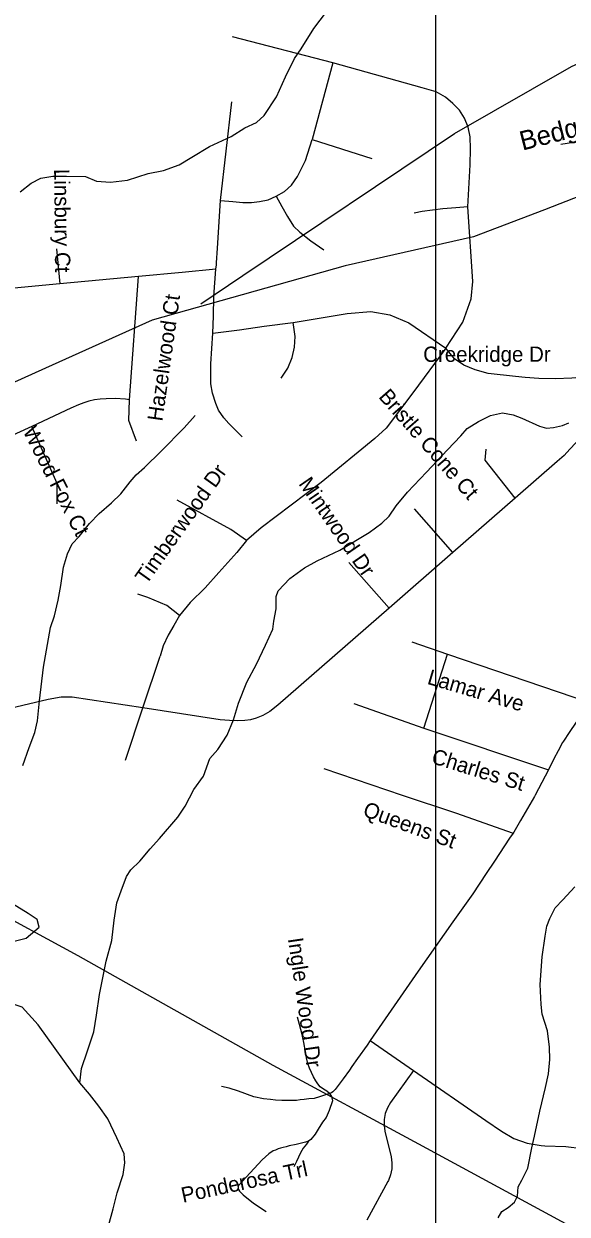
# Model space of a CAD drawing. Extents: x 1268485 to 1426702, y 514839 to 616766.
# Drawn here: x 1366268 to 1368596, y 540290 to 545390 of the extents above; entities that cross this region are included whole.
import ezdxf

# ---------------------------------------------------------------- set-up
doc = ezdxf.new("R2010")
doc.units = 0
for name, color, linetype in [('Old_Level_10', 7, 'Continuous'), ('Old_Level_35', 7, 'Continuous'), ('Old_Level_56', 7, 'Continuous'), ('Old_Level_59', 7, 'Continuous'), ('Old_Level_62', 7, 'Continuous'), ('Old_Level_63', 7, 'Continuous')]:
    doc.layers.add(name, color=color, linetype=linetype)

msp = doc.modelspace()

# ---------------------------------------------------------------- linework, layer by layer
at = {"layer": 'Old_Level_35'}
for p, q in [((1367591.282, 545222.827), (1367162.005, 545333.35)), ((1367591.282, 545222.827), (1367503.109, 544894.181)), ((1367974.217, 545114.919), (1367591.282, 545222.827)), ((1367110.537, 544632.995), (1367158.622, 545056.069)), ((1367503.109, 544894.181), (1367759.527, 544812.518)), ((1366408.849, 544425.687), (1366422.075, 544276.307)), ((1366759.386, 544307.065), (1366422.075, 544276.307)), ((1366721.451, 543778.492), (1366759.386, 544307.065)), ((1366302.119, 543665.201), (1365939.382, 543498.699)), ((1368372.633, 543357.879), (1368106.578, 543124.376)), ((1368106.578, 543124.376), (1367941.921, 543311.742)), ((1368106.578, 543124.376), (1367833.141, 542885.541)), ((1367659.974, 543082.084), (1367833.141, 542885.541)), ((1367930.848, 542741.441), (1368082.792, 542689.614)), ((1366778.25, 542459.648), (1366852.889, 542679.976)), ((1367981.291, 542372.45), (1368082.792, 542689.614)), ((1368082.792, 542689.614), (1368690.976, 542481.896)), ((1367681.402, 542477.693), (1367981.291, 542372.45)), ((1366703.201, 542235.321), (1366778.25, 542459.648)), ((1367981.291, 542372.45), (1368516.374, 542193.695)), ((1367752.35, 541033.613), (1367937.717, 540905.507)), ((1367937.717, 540905.507), (1368247.654, 540690.92))]:
    msp.add_line(p, q, dxfattribs=at)
for points in [[(1368170.862, 544605.518), (1368180.089, 544785.605), (1368182.037, 544853.631), (1368180.089, 544906.074), (1368171.887, 544947.392), (1368156.2, 544985.992), (1368135.08, 545019.108), (1368105.655, 545048.482), (1368074.385, 545076.062), (1368033.989, 545098.105), (1367974.217, 545114.919)], [(1369021.418, 545108.46), (1368973.64, 545074.831), (1368958.364, 545059.555), (1368935.398, 545041.51), (1368904.23, 545018.545), (1368865.988, 544990.811), (1368830.617, 544963.078), (1368809.086, 544947.802), (1368793.912, 544938.83), (1368781.404, 544932.576), (1368765.41, 544926.322), (1368752.287, 544922.118), (1368735.473, 544916.582), (1368691.899, 544902.023), (1368653.657, 544890.182), (1368622.386, 544881.211), (1368568.253, 544872.188)], [(1367349.218, 544650.63), (1367384.487, 544671.494), (1367415.04, 544698.766), (1367440.671, 544735.573), (1367474.3, 544804.521), (1367503.109, 544894.181)], [(1367091.262, 544338.233), (1367092.903, 544356.687), (1367093.62, 544366.274), (1367098.132, 544429.071), (1367110.537, 544632.995)], [(1367110.537, 544632.995), (1367163.338, 544628.228), (1367206.604, 544623.46), (1367243.514, 544623.46), (1367277.142, 544628.228), (1367315.589, 544636.276), (1367349.218, 544650.63)], [(1367349.218, 544650.63), (1367373.209, 544607.364), (1367397.405, 544564.149), (1367423.037, 544522.524), (1367450.206, 544496.79), (1367498.291, 544459.983), (1367552.732, 544421.484)], [(1368170.862, 544605.518), (1368118.471, 544600.854), (1368063.414, 544597.213), (1368019.226, 544591.677), (1367975.139, 544586.192), (1367941.101, 544578.81)], [(1368076.64, 544000.666), (1368148.408, 544111.24), (1368185.215, 544212.075), (1368191.162, 544285.739), (1368170.862, 544605.518)], [(1367091.262, 544338.233), (1366946.906, 544324.289), (1366759.386, 544307.065)], [(1367078.242, 544064.181), (1367080.395, 544136.821), (1367082.65, 544221.558), (1367091.262, 544338.233)], [(1366422.075, 544276.307), (1366046.009, 544240.577), (1366004.076, 544241.705), (1365954.146, 544244.986), (1365899.705, 544250.983), (1365714.133, 544282.869), (1365676.711, 544288.354), (1365637.238, 544290.558), (1365606.993, 544289.482), (1365575.722, 544285.073), (1365538.916, 544276.871), (1365512.464, 544269.694), (1365487.242, 544258.775)], [(1367421.601, 544110.42), (1367652.798, 544148.919), (1367754.708, 544157.736), (1367836.217, 544142.255), (1367917.622, 544109.292), (1368076.64, 544000.666)], [(1367078.242, 544064.181), (1367191.533, 544078.483), (1367297.237, 544094.99), (1367421.601, 544110.42)], [(1367370.953, 543871.586), (1367398.533, 543914.493), (1367418.218, 543960.732), (1367428.163, 544004.767), (1367430.419, 544049.879), (1367421.601, 544110.42)], [(1367203.631, 543619.577), (1367146.421, 543676.735), (1367124.378, 543702.059), (1367102.335, 543735.124), (1367091.365, 543763.728), (1367075.986, 543806.635), (1367069.424, 543847.39), (1367069.424, 543933.204), (1367078.242, 544064.181)], [(1368076.64, 544000.666), (1367935.154, 543808.686), (1367820.633, 543657.46), (1367772.24, 543612.861), (1367541.352, 543424.726), (1367285.549, 543230.798), (1367221.47, 543176.51)], [(1368667.6, 543875.482), (1368615.825, 543871.586), (1368546.414, 543868.92), (1368474.851, 543870.253), (1368416.411, 543875.072), (1368374.581, 543878.147), (1368257.394, 543892.244), (1368201.209, 543907.88), (1368152.509, 543927.206), (1368113.037, 543954.734), (1368076.64, 544000.666)], [(1366721.451, 543778.492), (1366703.919, 543781.004), (1366659.525, 543783.824), (1366621.591, 543783.362), (1366595.344, 543781.926), (1366571.148, 543778.235), (1366546.234, 543772.648), (1366525.216, 543766.087), (1366502.25, 543757.167), (1366469.955, 543743.121), (1366302.119, 543665.201)], [(1366750.876, 543602.301), (1366718.375, 543689.55), (1366721.451, 543778.492)], [(1366410.797, 543332.555), (1366410.797, 543420.676), (1366302.119, 543665.201)], [(1368682.672, 543670.788), (1368665.755, 543641.978), (1368649.966, 543617.834), (1368632.536, 543594.355), (1368607.623, 543567.186), (1368582.606, 543540.017), (1368553.284, 543514.333), (1368372.633, 543357.879)], [(1368372.633, 543357.879), (1368244.168, 543519.562), (1368248.576, 543567.955)], [(1367221.47, 543176.51), (1367155.546, 543223.057), (1366924.76, 543349.113)], [(1367221.47, 543176.51), (1367180.768, 543124.119), (1367103.155, 543038.818), (1367045.023, 542972.893), (1366981.047, 542910.814), (1366934.5, 542854.63)], [(1366934.5, 542854.63), (1366880.161, 542897.229), (1366798.756, 542932.191), (1366756.002, 542945.776)], [(1367833.141, 542885.541), (1367356.292, 542470.773), (1367321.536, 542443.501), (1367291.598, 542426.686), (1367263.916, 542415.203), (1367239.925, 542408.232), (1367215.216, 542404.438), (1367183.331, 542403.413), (1367148.985, 542405.514), (1367109.102, 542407.975), (1366778.25, 542459.648)], [(1366934.5, 542854.63), (1366911.124, 542811.928), (1366886.005, 542771.174)], [(1366886.005, 542771.174), (1366864.577, 542724.678), (1366852.889, 542679.976)], [(1366778.25, 542459.648), (1366475.901, 542505.067), (1366428.739, 542504.759), (1366372.657, 542494.251), (1366153.662, 542443.039)], [(1368690.976, 542481.896), (1368604.239, 542353.431), (1368580.351, 542316.624), (1368576.352, 542310.37), (1368556.667, 542274.794), (1368538.725, 542240.447), (1368516.374, 542193.695)], [(1367553.245, 542199.694), (1367889.223, 542084.608), (1368117.138, 542008.995), (1368364.841, 541922.361)], [(1368516.374, 542193.695), (1368458.96, 542084.864), (1368455.884, 542079.123), (1368396.111, 541976.494), (1368366.891, 541925.897), (1368364.841, 541922.361)], [(1368364.841, 541922.361), (1368349.154, 541901.189), (1368284.768, 541802.456), (1368249.499, 541748.989), (1368191.879, 541662.713), (1368106.373, 541541.887), (1367957.607, 541331.759), (1367752.35, 541033.613)], [(1367577.133, 540806.826), (1367566.163, 540817.438), (1367551.399, 540824.819), (1367537.763, 540835.328), (1367527.203, 540847.888), (1367518.898, 540861.524), (1367509.466, 540878.338), (1367500.034, 540897.203), (1367491.627, 540914.991), (1367485.372, 540934.932), (1367479.016, 540959.077), (1367474.915, 540985.273), (1367468.456, 541025.104), (1367459.126, 541066.063), (1367440.261, 541134.191)], [(1367752.35, 541033.613), (1367738.919, 541014.133), (1367697.396, 540957.231), (1367673.713, 540922.373), (1367663.05, 540906.481), (1367636.598, 540869.111), (1367615.273, 540840.608), (1367601.842, 540824.102), (1367591.897, 540813.644), (1367586.258, 540809.133), (1367577.133, 540806.826)], [(1367937.717, 540905.507), (1367839.087, 540768.328), (1367825.861, 540745.874), (1367816.634, 540721.422), (1367811.713, 540695.687), (1367811.405, 540669.543), (1367815.096, 540645.706), (1367841.548, 540536.209), (1367845.341, 540510.32), (1367844.624, 540484.176), (1367839.497, 540458.545), (1367829.86, 540434.246), (1367827.297, 540429.325), (1367737.176, 540264.002)], [(1367577.133, 540806.826), (1367555.603, 540799.649), (1367534.585, 540792.267), (1367511.517, 540786.013), (1367489.474, 540783.86), (1367469.583, 540781.809), (1367451.744, 540779.708), (1367435.955, 540777.606), (1367418.218, 540776.581), (1367395.15, 540776.581), (1367373.106, 540776.581), (1367345.835, 540778.631), (1367324.919, 540780.733), (1367294.366, 540783.86), (1367253.459, 540793.292), (1367188.457, 540817.438), (1367147.652, 540830.048), (1367115.151, 540837.378)], [(1367577.133, 540806.826), (1367586.258, 540794.369), (1367590.154, 540776.068), (1367576.826, 540733.674), (1367562.882, 540704.607), (1367548.426, 540684.359), (1367529.356, 540653.447), (1367516.745, 540632.583), (1367497.163, 540609.822), (1367487.628, 540602.184)], [(1368247.654, 540690.92), (1368313.988, 540644.989), (1368366.994, 540614.794), (1368424.408, 540594.187), (1368484.489, 540583.934), (1368500.483, 540583.011), (1368590.603, 540579.68), (1368659.911, 540571.118), (1368726.45, 540550.613)], [(1367487.628, 540602.184), (1367475.12, 540598.647), (1367457.588, 540594.238), (1367434.622, 540588.189), (1367405.607, 540582.191), (1367391.869, 540578.859), (1367379.258, 540576.194), (1367367.775, 540572.861), (1367357.42, 540569.58), (1367345.835, 540564.711), (1367335.992, 540560.815), (1367318.05, 540548.255), (1367289.035, 540522.521), (1367237.977, 540467.209), (1367188.252, 540413.023), (1367185.484, 540408.615), (1367185.996, 540406.462), (1367185.996, 540402.053), (1367188.252, 540395.491), (1367192.045, 540388.366), (1367207.424, 540372.525), (1367252.228, 540336.949), (1367305.849, 540300.757)], [(1367487.628, 540602.184), (1367478.606, 540589.317), (1367465.175, 540572.144), (1367454, 540552.459), (1367435.647, 540515.549), (1367424.472, 540493.353)]]:
    msp.add_lwpolyline(points, dxfattribs=at)
at = {"layer": 'Old_Level_56'}
for points in [[(1367025.984, 544190.073), (1367206.877, 544311.512), (1368113.172, 544919.935), (1368613.851, 545206.156), (1369586.599, 545649.797), (1371045.719, 546308.105), (1372819.552, 547152.455), (1376405.999, 551280.884)], [(1372714.898, 545185.774), (1371883.927, 545156.882), (1371471.306, 545135.574), (1371167.006, 545127.695), (1371030.477, 545104.631), (1370181.376, 544980.259), (1369350.471, 544855.32), (1369029.206, 544799.959), (1368498.59, 544592.939), (1368194.118, 544477.21), (1367645.148, 544352.399), (1366817.873, 544119.536), (1366361.589, 543914.584), (1366034.219, 543767.537), (1365618.476, 543597.723), (1365582.291, 543582.944), (1365494.046, 543550.761), (1365479.952, 543547.427), (1365416.043, 543532.314), (1364969.014, 543402.249), (1364481.619, 543264.794), (1364108.994, 543153.041), (1363726.405, 543043.289)], [(1368639.834, 540221.831), (1367961.134, 540590.061), (1367335.832, 540927.203), (1366501.3, 541396.816), (1365680.085, 541842.151), (1365461.134, 541961.998), (1365441.974, 541979.062), (1364892.606, 542301.269), (1364825.612, 542342.837), (1364444.594, 542579.216), (1363896.112, 542935.422), (1363726.405, 543043.289)]]:
    msp.add_lwpolyline(points, dxfattribs=at)
at = {"layer": 'Old_Level_59'}
for points in [[(1366507.992, 540852.45), (1366329.91, 541100.589), (1366261.667, 541177.416), (1366069.733, 541241.439), (1366091.059, 541288.389), (1366176.363, 541446.312), (1366278.728, 541471.921), (1366334.175, 541518.872), (1366325.645, 541553.017), (1366287.258, 541578.626), (1365980.164, 541766.426), (1365656.009, 541826.181), (1365452.896, 541746.887)], [(1366978.308, 539636.018), (1366941.628, 539684.675), (1366911.771, 539701.748), (1366843.528, 539693.212), (1366793.629, 539675.708), (1366748.108, 539694.675), (1366728.423, 539713.13), (1366703.201, 539753.832), (1366689.873, 539784.436), (1366673.366, 539854.564), (1366652.246, 539999.382), (1366632.766, 540113.852), (1366629.895, 540173.83), (1366631.228, 540239.447), (1366650.81, 540312.907), (1366668.24, 540380.677), (1366693.974, 540460.544), (1366700.946, 540510.475), (1366697.665, 540548.307), (1366667.112, 540616.999), (1366628.767, 540698.2), (1366589.91, 540753.154), (1366549.002, 540804.058), (1366507.992, 540852.45)]]:
    msp.add_lwpolyline(points, dxfattribs=at)
at = {"layer": 'Old_Level_62'}
for points in [[(1366253.009, 544669.341), (1366299.864, 544706.968), (1366340.362, 544728.293), (1366392.547, 544737.059), (1366450.577, 544737.572), (1366532.598, 544735.931), (1366580.17, 544715.273), (1366640.148, 544711.582), (1366712.326, 544719.989), (1366800.909, 544748.542), (1366867.243, 544761.153), (1366933.782, 544785.298), (1366988.531, 544818.619), (1367063.478, 544864.704), (1367156.366, 544907.15), (1367215.319, 544943.751), (1367265.659, 544966.512), (1367298.365, 544996.194), (1367350.141, 545077.24), (1367389.818, 545162.594), (1367427.548, 545241.436), (1367456.358, 545282.703), (1367510.286, 545370.26), (1367588.411, 545470.428)], [(1366264.082, 542212.202), (1366291.662, 542289.609), (1366315.038, 542353.123), (1366326.111, 542402.951), (1366335.85, 542488.92), (1366352.87, 542633.02), (1366382.397, 542803.93), (1366399.519, 542853.656), (1366414.898, 542919.785), (1366426.176, 542983.608), (1366437.761, 543061.323), (1366454.986, 543118.43), (1366475.901, 543162.311), (1366504.608, 543193.734), (1366549.72, 543248.638), (1366590.628, 543292.109), (1366643.634, 543337.015), (1366684.439, 543376.385), (1366723.604, 543427.289), (1366750.158, 543457.124), (1366784.812, 543488.446), (1366856.273, 543558.369), (1366954.39, 543658.998), (1367001.552, 543711.388)], [(1366507.992, 540852.45), (1366515.271, 540914.683), (1366540.8, 540989.681), (1366568.482, 541071.138), (1366579.965, 541143.163), (1366591.858, 541230.72), (1366607.339, 541302.591), (1366620.873, 541374.564), (1366644.659, 541461.865), (1366654.604, 541549.474), (1366665.984, 541623.907), (1366685.054, 541675.221), (1366708.43, 541737.147), (1366726.987, 541764.676), (1366765.845, 541801.636), (1366808.906, 541854.949), (1366849.814, 541900.061), (1366927.733, 541990.386), (1366958.799, 542037.343), (1366996.323, 542108.804), (1367037.436, 542166.27), (1367065.016, 542242.037), (1367099.875, 542280.689), (1367139.142, 542342.307), (1367166.516, 542407.36), (1367188.047, 542479.18), (1367223.931, 542568.685), (1367265.557, 542645.835), (1367303.286, 542727.138), (1367334.659, 542796.241), (1367339.375, 542830.639), (1367348.603, 542883.798), (1367349.628, 542936.292), (1367358.138, 542959.924), (1367407.145, 543013.084), (1367470.301, 543059.375), (1367524.948, 543088.645), (1367621.835, 543134.321), (1367747.532, 543209.729), (1367802.383, 543250.483), (1367833.038, 543280.216), (1367864.001, 543323.943), (1367911.163, 543382.895), (1367993.081, 543469.017), (1368082.997, 543564.879), (1368140.309, 543624.446), (1368166.966, 543655.922), (1368215.563, 543686.116), (1368268.056, 543711.338), (1368318.397, 543722.615), (1368364.328, 543715.131), (1368401.955, 543700.418), (1368477.209, 543665.252), (1368507.147, 543658.075), (1368537.29, 543659.92), (1368575.429, 543669.045), (1368603.727, 543680.785)], [(1368300.865, 540274.767), (1368315.423, 540300.706), (1368343.72, 540318.238), (1368370.172, 540341.46), (1368382.783, 540367.502), (1368385.551, 540407.641), (1368402.263, 540435.22), (1368427.279, 540486.381), (1368445.119, 540573.836), (1368456.089, 540623.663), (1368478.337, 540731.572), (1368502.431, 540832.816), (1368515.759, 540890.795), (1368520.988, 540953.08), (1368520.065, 541004.803), (1368511.556, 541074.726), (1368489, 541147.366), (1368483.874, 541187.71), (1368479.67, 541273.934), (1368488.077, 541391.942), (1368502.021, 541481.139), (1368508.89, 541523.637), (1368521.603, 541557.06), (1368544.569, 541602.53), (1368577.172, 541636.313), (1368628.435, 541692.753)]]:
    msp.add_lwpolyline(points, dxfattribs=at)
at = {"layer": 'Old_Level_63'}
msp.add_lwpolyline([(1305516.95, 558564.883), (1305516.95, 529802.059), (1368033.021, 529802.059), (1368033.021, 573241.255), (1305516.95, 573241.255), (1305516.95, 558564.883)], dxfattribs=at)

# ---------------------------------------------------------------- texts
at = {"layer": 'Old_Level_10'}
for s, height, rotation, p in [('Bedgood Dr', 82.0208, 14.384458, (1368404.22, 544846.218)), ('Linsbury Ct', 65.61666, 270.559036, (1366397.977, 544767.862)), ('Hazelwood Ct', 65.61666, 81.977858, (1366861.784, 543684.368)), ('Creekridge Dr', 65.61666, 0.042822, (1367979.124, 543941.265)), ('Bristle Cone Ct', 65.61666, 311.1208, (1367784.917, 543790.241)), ('Wood Fox Ct', 65.61666, 296.836444, (1366262.36, 543645.426)), ('Timberwood Dr', 65.61666, 54.51515, (1366793.363, 542984.364)), ('Mintwood Dr', 65.61666, 304.702933, (1367443.035, 543419.134)), ('Lamar Ave', 65.6167, 343.602286, (1367992.691, 542562.646)), ('Charles St', 65.6167, 342.847736, (1368010.158, 542223.297)), ('Queens St', 65.6167, 339.821336, (1367716.312, 541998.082)), ('Ingle Wood Dr', 65.61666, 278.348922, (1367398.989, 541470.224)), ('Ponderosa Trl', 65.61666, 12.198303, (1366950.085, 540338.305))]:
    msp.add_text(s, height=height, rotation=rotation, dxfattribs=at).set_placement(p)

doc.saveas('drawing.dxf')
